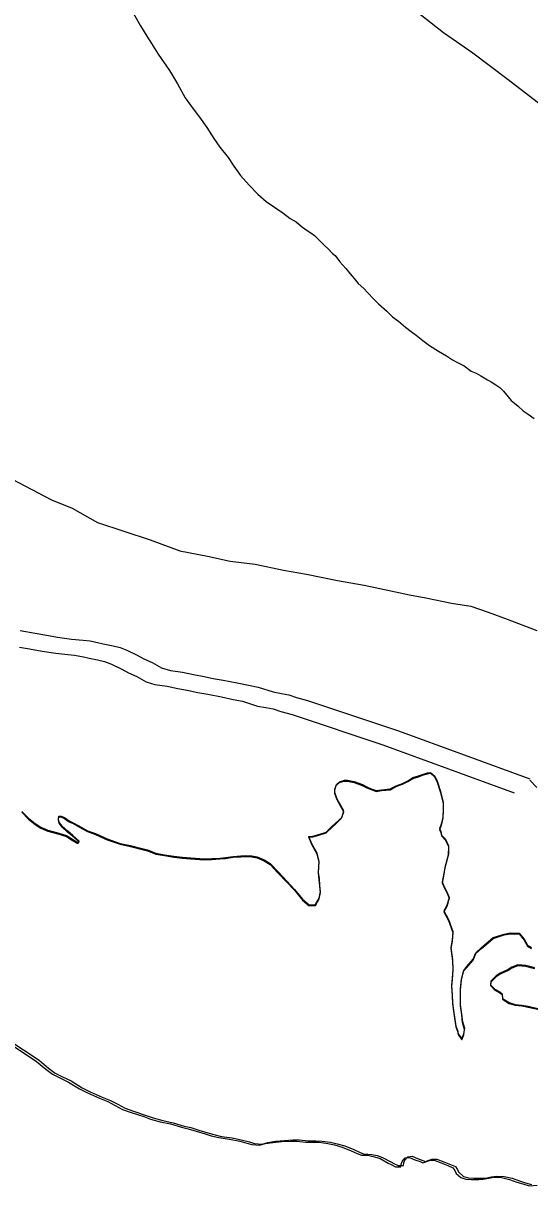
# Model space of a CAD drawing. Extents: x -939622 to -934245, y 1383184 to 1385301.
# Drawn here: x -936399.92 to -936395.95, y 1384568.03 to 1384577.15 of the extents above; entities that cross this region are included whole.
import ezdxf

# ---------------------------------------------------------------- set-up
doc = ezdxf.new("R2010")
doc.units = 0
for name, color, linetype in [('Level 10', 7, 'Continuous'), ('Level 2', 7, 'Continuous'), ('Level 9', 7, 'Continuous')]:
    doc.layers.add(name, color=color, linetype=linetype)

msp = doc.modelspace()

# ---------------------------------------------------------------- linework, layer by layer
at = {"layer": 'Level 10'}
msp.add_lwpolyline([(-936396.855, 1384577.2548), (-936396.6249, 1384577.0745), (-936396.396, 1384576.9151), (-936396.1294, 1384576.7128), (-936395.8122, 1384576.471), (-936395.5369, 1384576.3166), (-936395.1857, 1384576.0355), (-936394.79, 1384575.7613), (-936394.3898, 1384575.4749), (-936393.9851, 1384575.1719), (-936393.6707, 1384574.9564), (-936393.2777, 1384574.6557), (-936392.865, 1384574.3338), (-936392.4228, 1384574.028), (-936391.8871, 1384573.6474), (-936391.4117, 1384573.3042), (-936390.9433, 1384572.9795), (-936390.5803, 1384572.7214), (-936390.2194, 1384572.4574), (-936389.7652, 1384572.0831), (-936389.3075, 1384571.8009), (-936388.9401, 1384571.6625), (-936388.5513, 1384571.5452)], dxfattribs=at)
at = {"layer": 'Level 2'}
msp.add_lwpolyline([(-936400.0059, 1384573.5709), (-936399.6985, 1384573.4087), (-936399.536, 1384573.3442), (-936399.3371, 1384573.2319), (-936398.925, 1384573.0947), (-936398.6903, 1384573.0099), (-936398.4741, 1384572.9669), (-936398.2968, 1384572.9295), (-936398.1017, 1384572.9043), (-936397.8794, 1384572.8584), (-936397.6992, 1384572.8271), (-936397.4559, 1384572.7783), (-936397.2457, 1384572.7413), (-936397.0384, 1384572.6952), (-936396.8912, 1384572.6636), (-936396.7621, 1384572.6408), (-936396.5608, 1384572.6006), (-936396.4107, 1384572.575), (-936396.2753, 1384572.5283), (-936396.1249, 1384572.4727), (-936395.8932, 1384572.3848)], dxfattribs=at)
msp.add_lwpolyline([(-936400.0059, 1384573.5709), (-936399.6985, 1384573.4087), (-936399.536, 1384573.3442), (-936399.3371, 1384573.2319), (-936398.925, 1384573.0947), (-936398.6903, 1384573.0099), (-936398.4741, 1384572.9669), (-936398.2968, 1384572.9295), (-936398.1017, 1384572.9043), (-936397.8794, 1384572.8584), (-936397.6992, 1384572.8271), (-936397.4559, 1384572.7783), (-936397.2457, 1384572.7413), (-936397.0384, 1384572.6952), (-936396.8912, 1384572.6636), (-936396.7621, 1384572.6408), (-936396.5608, 1384572.6006), (-936396.4107, 1384572.575), (-936396.2753, 1384572.5283), (-936396.1249, 1384572.4727), (-936395.8932, 1384572.3848)], dxfattribs=at)
at = {"layer": 'Level 9'}
for points in [[(-936399.0559, 1384577.2237), (-936399.0009, 1384577.1251), (-936398.9491, 1384577.0446), (-936398.9126, 1384576.9879), (-936398.8608, 1384576.9044), (-936398.7725, 1384576.7762), (-936398.7085, 1384576.6717), (-936398.6504, 1384576.5612), (-936398.5866, 1384576.4748), (-936398.5379, 1384576.4092), (-936398.4802, 1384576.3288), (-936398.4253, 1384576.2422), (-936398.3767, 1384576.1737), (-936398.3129, 1384576.0933), (-936398.2672, 1384576.0247), (-936398.2155, 1384575.9531), (-936398.1488, 1384575.8758), (-936398.0791, 1384575.8074), (-936398.0156, 1384575.748), (-936397.8828, 1384575.6593), (-936397.8254, 1384575.6148), (-936397.7802, 1384575.5883), (-936397.7409, 1384575.5556), (-936397.7016, 1384575.526), (-936397.6654, 1384575.5024), (-936397.6352, 1384575.4817), (-936397.5989, 1384575.446), (-936397.5565, 1384575.4044), (-936397.5323, 1384575.3806), (-936397.4959, 1384575.342), (-936397.4747, 1384575.3242), (-936397.4383, 1384575.2765), (-936397.3898, 1384575.2229), (-936397.3564, 1384575.1813), (-936397.326, 1384575.1455), (-936397.2927, 1384575.1068), (-936397.2503, 1384575.0652), (-936397.22, 1384575.0355), (-936397.1715, 1384574.982), (-936397.1352, 1384574.9463), (-936397.0686, 1384574.8899), (-936397.0232, 1384574.8454), (-936396.9779, 1384574.8098), (-936396.9235, 1384574.7623), (-936396.8782, 1384574.7297), (-936396.8389, 1384574.7001), (-936396.7875, 1384574.6586), (-936396.7332, 1384574.6201), (-936396.6638, 1384574.5758), (-936396.6004, 1384574.5374), (-936396.5552, 1384574.5079), (-936396.516, 1384574.4872), (-936396.4618, 1384574.4608), (-936396.4074, 1384574.4193), (-936396.3683, 1384574.4017), (-936396.3321, 1384574.381), (-936396.2808, 1384574.3515), (-936396.2507, 1384574.3338), (-936396.2145, 1384574.3102), (-936396.1843, 1384574.2895), (-936396.154, 1384574.2627), (-936396.1176, 1384574.2181), (-936396.0933, 1384574.1883), (-936396.0691, 1384574.1675), (-936396.0389, 1384574.1438), (-936395.9996, 1384574.1082), (-936395.9604, 1384574.0816), (-936395.915, 1384574.046)], [(-936399.0559, 1384577.2237), (-936399.0009, 1384577.1251), (-936398.9491, 1384577.0446), (-936398.9126, 1384576.9879), (-936398.8608, 1384576.9044), (-936398.7725, 1384576.7762), (-936398.7085, 1384576.6717), (-936398.6504, 1384576.5612), (-936398.5866, 1384576.4748), (-936398.5379, 1384576.4092), (-936398.4802, 1384576.3288), (-936398.4253, 1384576.2422), (-936398.3767, 1384576.1737), (-936398.3129, 1384576.0933), (-936398.2672, 1384576.0247), (-936398.2155, 1384575.9531), (-936398.1488, 1384575.8758), (-936398.0791, 1384575.8074), (-936398.0156, 1384575.748), (-936397.8828, 1384575.6593), (-936397.8254, 1384575.6148), (-936397.7802, 1384575.5883), (-936397.7409, 1384575.5556), (-936397.7016, 1384575.526), (-936397.6654, 1384575.5024), (-936397.6352, 1384575.4817), (-936397.5989, 1384575.446), (-936397.5565, 1384575.4044), (-936397.5323, 1384575.3806), (-936397.4959, 1384575.342), (-936397.4747, 1384575.3242), (-936397.4383, 1384575.2765), (-936397.3898, 1384575.2229), (-936397.3564, 1384575.1813), (-936397.326, 1384575.1455), (-936397.2927, 1384575.1068), (-936397.2503, 1384575.0652), (-936397.22, 1384575.0355), (-936397.1715, 1384574.982), (-936397.1352, 1384574.9463), (-936397.0686, 1384574.8899), (-936397.0232, 1384574.8454), (-936396.9779, 1384574.8098), (-936396.9235, 1384574.7623), (-936396.8782, 1384574.7297), (-936396.8389, 1384574.7001), (-936396.7875, 1384574.6586), (-936396.7332, 1384574.6201), (-936396.6638, 1384574.5758), (-936396.6004, 1384574.5374), (-936396.5552, 1384574.5079), (-936396.516, 1384574.4872), (-936396.4618, 1384574.4608), (-936396.4074, 1384574.4193), (-936396.3683, 1384574.4017), (-936396.3321, 1384574.381), (-936396.2808, 1384574.3515), (-936396.2507, 1384574.3338), (-936396.2145, 1384574.3102), (-936396.1843, 1384574.2895), (-936396.154, 1384574.2627), (-936396.1176, 1384574.2181), (-936396.0933, 1384574.1883), (-936396.0691, 1384574.1675), (-936396.0389, 1384574.1438), (-936395.9996, 1384574.1082), (-936395.9604, 1384574.0816), (-936395.915, 1384574.046)], [(-936399.9438, 1384572.3846), (-936399.8267, 1384572.3648), (-936399.7486, 1384572.3506), (-936399.6496, 1384572.3336), (-936399.5415, 1384572.3167), (-936399.4485, 1384572.3086), (-936399.3945, 1384572.3031), (-936399.3254, 1384572.2888), (-936399.2803, 1384572.2773), (-936399.2143, 1384572.266), (-936399.1602, 1384572.2515), (-936399.106, 1384572.231), (-936399.0247, 1384572.1928), (-936398.9735, 1384572.1633), (-936398.9072, 1384572.134), (-936398.8349, 1384572.0927), (-936398.7657, 1384572.0724), (-936398.6697, 1384572.0583), (-936398.5856, 1384572.0412), (-936398.5135, 1384572.0269), (-936398.4294, 1384572.0097), (-936398.3514, 1384571.9955), (-936398.2433, 1384571.9756), (-936398.1532, 1384571.9555), (-936398.0781, 1384571.9413), (-936397.9608, 1384571.9034), (-936397.8948, 1384571.8921), (-936397.8377, 1384571.8807), (-936397.7776, 1384571.8603), (-936397.6904, 1384571.8371), (-936396.9777, 1384571.5982), (-936395.9488, 1384571.2214)], [(-936399.9482, 1384572.2543), (-936399.8701, 1384572.2401), (-936399.7711, 1384572.2231), (-936399.663, 1384572.2062), (-936399.57, 1384572.1981), (-936399.516, 1384572.1927), (-936399.4469, 1384572.1784), (-936399.4019, 1384572.1668), (-936399.3358, 1384572.1555), (-936399.2817, 1384572.141), (-936399.2276, 1384572.1206), (-936399.1462, 1384572.0824), (-936399.095, 1384572.0529), (-936399.0287, 1384572.0235), (-936398.9564, 1384571.9822), (-936398.8873, 1384571.9619), (-936398.7912, 1384571.9479), (-936398.7071, 1384571.9307), (-936398.635, 1384571.9164), (-936398.5509, 1384571.8993), (-936398.4729, 1384571.8851), (-936398.3648, 1384571.8651), (-936398.2747, 1384571.8451), (-936398.1996, 1384571.8308), (-936398.0823, 1384571.793), (-936398.0163, 1384571.7816), (-936397.9592, 1384571.7702), (-936397.8991, 1384571.7498), (-936397.8119, 1384571.7267), (-936397.0992, 1384571.4877), (-936396.0703, 1384571.1109)], [(-936399.641, 1384570.9234), (-936399.623, 1384570.9236), (-936399.5959, 1384570.9119), (-936399.5597, 1384570.8852), (-936399.5266, 1384570.8705), (-936399.4602, 1384570.8322), (-936399.415, 1384570.8086), (-936399.3518, 1384570.7853), (-936399.2615, 1384570.7441), (-936399.1593, 1384570.7092), (-936399.0782, 1384570.692), (-936398.997, 1384570.6718), (-936398.9459, 1384570.6573), (-936398.8797, 1384570.6309), (-936398.8107, 1384570.6196), (-936398.7386, 1384570.6084), (-936398.6696, 1384570.6001), (-936398.6066, 1384570.5947), (-936398.4987, 1384570.5868), (-936398.4418, 1384570.5904), (-936398.3789, 1384570.594), (-936398.3339, 1384570.5975), (-936398.2741, 1384570.6071), (-936398.2142, 1384570.6107), (-936398.1753, 1384570.6141), (-936398.1273, 1384570.6116), (-936398.0853, 1384570.603), (-936398.0311, 1384570.5796), (-936397.9828, 1384570.55), (-936397.9222, 1384570.4846), (-936397.8495, 1384570.4103), (-936397.7919, 1384570.3478), (-936397.7312, 1384570.2703), (-936397.6768, 1384570.2259), (-936397.6288, 1384570.2294), (-936397.5994, 1384570.2807), (-936397.588, 1384570.3319), (-936397.5944, 1384570.3798), (-936397.598, 1384570.4338), (-936397.6045, 1384570.4818), (-936397.602, 1384570.5329), (-936397.5994, 1384570.5689), (-936397.615, 1384570.6318), (-936397.6578, 1384570.7065), (-936397.6794, 1384570.7633), (-936397.6494, 1384570.7666), (-936397.6016, 1384570.7791), (-936397.5448, 1384570.7977), (-936397.4974, 1384570.8432), (-936397.4736, 1384570.8645), (-936397.4232, 1384570.913), (-936397.4057, 1384570.9643), (-936397.4301, 1384571.006), (-936397.4576, 1384571.0568), (-936397.4761, 1384571.1077), (-936397.4764, 1384571.1347), (-936397.4648, 1384571.1708), (-936397.4411, 1384571.1921), (-936397.4022, 1384571.2045), (-936397.3783, 1384571.2047), (-936397.3242, 1384571.1933), (-936397.261, 1384571.1699), (-936397.2249, 1384571.1523), (-936397.1918, 1384571.1376), (-936397.1526, 1384571.123), (-936397.1108, 1384571.1294), (-936397.0419, 1384571.1361), (-936396.9972, 1384571.1606), (-936396.9464, 1384571.1791), (-936396.9047, 1384571.2006), (-936396.866, 1384571.225), (-936396.8212, 1384571.2375), (-936396.7824, 1384571.2529), (-936396.7495, 1384571.2622), (-936396.7256, 1384571.2655), (-936396.6923, 1384571.2358), (-936396.6739, 1384571.1969), (-936396.6491, 1384571.1161), (-936396.6272, 1384571.0293), (-936396.6266, 1384570.9752), (-936396.629, 1384570.9151), (-936396.6405, 1384570.867), (-936396.6492, 1384570.8429), (-936396.6551, 1384570.8248), (-936396.6458, 1384570.8009), (-936396.6395, 1384570.7739), (-936396.6092, 1384570.7412), (-936396.5847, 1384570.6904), (-936396.587, 1384570.6243), (-936396.613, 1384570.528), (-936396.6243, 1384570.4588), (-936396.6357, 1384570.4076), (-936396.6203, 1384570.3688), (-936396.599, 1384570.3299), (-936396.5805, 1384570.2851), (-936396.5978, 1384570.2219), (-936396.6214, 1384570.1796), (-936396.5847, 1384570.1109), (-936396.5508, 1384570.0182), (-936396.556, 1384569.9491), (-936396.5674, 1384569.8919)], [(-936399.6407, 1384570.9303), (-936399.6228, 1384570.9305), (-936399.5957, 1384570.9188), (-936399.5594, 1384570.8921), (-936399.5263, 1384570.8775), (-936399.46, 1384570.8391), (-936399.4148, 1384570.8155), (-936399.3516, 1384570.7922), (-936399.2613, 1384570.7511), (-936399.159, 1384570.7161), (-936399.0779, 1384570.6989), (-936398.9968, 1384570.6787), (-936398.9457, 1384570.6642), (-936398.8795, 1384570.6379), (-936398.8104, 1384570.6266), (-936398.7384, 1384570.6153), (-936398.6694, 1384570.607), (-936398.6064, 1384570.6016), (-936398.4984, 1384570.5937), (-936398.4415, 1384570.5973), (-936398.3786, 1384570.6009), (-936398.3337, 1384570.6044), (-936398.2738, 1384570.614), (-936398.2139, 1384570.6176), (-936398.175, 1384570.621), (-936398.127, 1384570.6185), (-936398.085, 1384570.6099), (-936398.0308, 1384570.5865), (-936397.9826, 1384570.5569), (-936397.9219, 1384570.4915), (-936397.8492, 1384570.4172), (-936397.7916, 1384570.3547), (-936397.7309, 1384570.2773), (-936397.6765, 1384570.2328), (-936397.6286, 1384570.2363), (-936397.5991, 1384570.2876), (-936397.5877, 1384570.3388), (-936397.5942, 1384570.3868), (-936397.5977, 1384570.4408), (-936397.6042, 1384570.4887), (-936397.6018, 1384570.5398), (-936397.5992, 1384570.5759), (-936397.6148, 1384570.6388), (-936397.6575, 1384570.7134), (-936397.6791, 1384570.7702), (-936397.6492, 1384570.7735), (-936397.6013, 1384570.786), (-936397.5446, 1384570.8046), (-936397.4971, 1384570.8501), (-936397.4734, 1384570.8714), (-936397.4229, 1384570.92), (-936397.4055, 1384570.9712), (-936397.4299, 1384571.013), (-936397.4574, 1384571.0637), (-936397.4759, 1384571.1146), (-936397.4762, 1384571.1416), (-936397.4646, 1384571.1777), (-936397.4408, 1384571.199), (-936397.402, 1384571.2114), (-936397.378, 1384571.2117), (-936397.3239, 1384571.2002), (-936397.2608, 1384571.1768), (-936397.2246, 1384571.1592), (-936397.1915, 1384571.1445), (-936397.1524, 1384571.1299), (-936397.1105, 1384571.1363), (-936397.0416, 1384571.143), (-936396.9969, 1384571.1675), (-936396.9462, 1384571.186), (-936396.9044, 1384571.2075), (-936396.8657, 1384571.2319), (-936396.8209, 1384571.2444), (-936396.7821, 1384571.2598), (-936396.7492, 1384571.2691), (-936396.7253, 1384571.2724), (-936396.692, 1384571.2427), (-936396.6736, 1384571.2038), (-936396.6488, 1384571.123), (-936396.627, 1384571.0362), (-936396.6264, 1384570.9821), (-936396.6288, 1384570.9221), (-936396.6402, 1384570.8739), (-936396.649, 1384570.8498), (-936396.6548, 1384570.8317), (-936396.6456, 1384570.8078), (-936396.6393, 1384570.7808), (-936396.609, 1384570.7481), (-936396.5845, 1384570.6973), (-936396.5868, 1384570.6312), (-936396.6127, 1384570.5349), (-936396.624, 1384570.4657), (-936396.6355, 1384570.4146), (-936396.6201, 1384570.3757), (-936396.5987, 1384570.3369), (-936396.5802, 1384570.292), (-936396.5976, 1384570.2288), (-936396.6211, 1384570.1865), (-936396.5844, 1384570.1178), (-936396.5505, 1384570.0251), (-936396.5558, 1384569.956), (-936396.5672, 1384569.8988)], [(-936395.8943, 1384571.1538), (-936395.9488, 1384571.2103)], [(-936399.9291, 1384570.9595), (-936399.8776, 1384570.906), (-936399.8262, 1384570.8645), (-936399.7809, 1384570.8349), (-936399.7267, 1384570.8114), (-936399.6486, 1384570.7912), (-936399.5795, 1384570.7709), (-936399.5342, 1384570.7414), (-936399.492, 1384570.7148), (-936399.4801, 1384570.7269), (-936399.5315, 1384570.7714), (-936399.5708, 1384570.804), (-936399.6132, 1384570.8426), (-936399.6375, 1384570.8754), (-936399.6437, 1384570.8994), (-936399.641, 1384570.9234)], [(-936399.9288, 1384570.9664), (-936399.8773, 1384570.9129), (-936399.8259, 1384570.8714), (-936399.7807, 1384570.8418), (-936399.7265, 1384570.8184), (-936399.6483, 1384570.7981), (-936399.5792, 1384570.7778), (-936399.5339, 1384570.7483), (-936399.4917, 1384570.7217), (-936399.4798, 1384570.7338), (-936399.5313, 1384570.7783), (-936399.5706, 1384570.811), (-936399.6129, 1384570.8496), (-936399.6372, 1384570.8823), (-936399.6435, 1384570.9063), (-936399.6407, 1384570.9303)], [(-936396.5674, 1384569.8919), (-936396.5544, 1384569.7959), (-936396.5507, 1384569.7209), (-936396.5559, 1384569.6518), (-936396.5613, 1384569.5947), (-936396.5576, 1384569.5227), (-936396.5539, 1384569.4567), (-936396.5473, 1384569.3997), (-936396.5378, 1384569.3457), (-936396.5281, 1384569.2768), (-936396.5157, 1384569.2439), (-936396.5095, 1384569.2169), (-936396.482, 1384569.1752), (-936396.4645, 1384569.2144), (-936396.4589, 1384569.2565), (-936396.4745, 1384569.3104), (-936396.4811, 1384569.3703), (-936396.4908, 1384569.4423), (-936396.4916, 1384569.5174), (-936396.4921, 1384569.5684), (-936396.4839, 1384569.6435), (-936396.4667, 1384569.7128), (-936396.443, 1384569.743), (-936396.3927, 1384569.8006), (-936396.3722, 1384569.8519), (-936396.3277, 1384569.8913), (-936396.292, 1384569.9217), (-936396.2356, 1384569.9703), (-936396.149, 1384569.9983), (-936396.1011, 1384570.0078), (-936396.0651, 1384570.0051), (-936396.0322, 1384570.0055), (-936395.9927, 1384569.9578), (-936395.9652, 1384569.9101), (-936395.9351, 1384569.8923)], [(-936396.5672, 1384569.8988), (-936396.5542, 1384569.8029), (-936396.5504, 1384569.7278), (-936396.5557, 1384569.6587), (-936396.5611, 1384569.6016), (-936396.5573, 1384569.5296), (-936396.5536, 1384569.4636), (-936396.5471, 1384569.4066), (-936396.5375, 1384569.3527), (-936396.5278, 1384569.2837), (-936396.5155, 1384569.2508), (-936396.5092, 1384569.2238), (-936396.4818, 1384569.1821), (-936396.4642, 1384569.2213), (-936396.4587, 1384569.2634), (-936396.4742, 1384569.3173), (-936396.4808, 1384569.3773), (-936396.4906, 1384569.4492), (-936396.4913, 1384569.5243), (-936396.4919, 1384569.5753), (-936396.4837, 1384569.6505), (-936396.4664, 1384569.7197), (-936396.4427, 1384569.75), (-936396.3924, 1384569.8075), (-936396.372, 1384569.8588), (-936396.3274, 1384569.8983), (-936396.2918, 1384569.9287), (-936396.2353, 1384569.9773), (-936396.1487, 1384570.0052), (-936396.1009, 1384570.0147), (-936396.0649, 1384570.012), (-936396.0319, 1384570.0124), (-936395.9924, 1384569.9647), (-936395.965, 1384569.917), (-936395.9348, 1384569.8993)], [(-936395.9095, 1384569.7335), (-936395.9786, 1384569.7508), (-936396.0416, 1384569.7561), (-936396.0893, 1384569.7376), (-936396.1191, 1384569.7193), (-936396.1519, 1384569.704), (-936396.1817, 1384569.6917), (-936396.2115, 1384569.6703), (-936396.2352, 1384569.6461), (-936396.253, 1384569.6279), (-936396.2557, 1384569.6008), (-936396.2224, 1384569.5651), (-936396.1832, 1384569.5445), (-936396.1651, 1384569.5297), (-936396.1617, 1384569.4937), (-936396.1104, 1384569.4612), (-936396.0623, 1384569.4467), (-936396.0113, 1384569.4412), (-936395.9603, 1384569.4327), (-936395.8761, 1384569.4125)], [(-936395.9092, 1384569.7404), (-936395.9783, 1384569.7577), (-936396.0413, 1384569.7631), (-936396.0891, 1384569.7446), (-936396.1188, 1384569.7262), (-936396.1516, 1384569.7109), (-936396.1815, 1384569.6986), (-936396.2112, 1384569.6773), (-936396.2349, 1384569.653), (-936396.2527, 1384569.6348), (-936396.2555, 1384569.6077), (-936396.2221, 1384569.5721), (-936396.1829, 1384569.5514), (-936396.1648, 1384569.5366), (-936396.1614, 1384569.5006), (-936396.1102, 1384569.4681), (-936396.0621, 1384569.4536), (-936396.011, 1384569.4481), (-936395.96, 1384569.4396), (-936395.8759, 1384569.4195)], [(-936400.06, 1384569.1696), (-936399.8155, 1384569.0069), (-936399.7429, 1384568.9446), (-936399.6886, 1384568.9061), (-936399.6374, 1384568.8796), (-936399.5651, 1384568.8443), (-936399.4776, 1384568.7912), (-936399.4143, 1384568.7588), (-936399.321, 1384568.7177), (-936399.2548, 1384568.6914), (-936399.1976, 1384568.6619), (-936399.1403, 1384568.6295), (-936399.0741, 1384568.6061), (-936398.9749, 1384568.5741), (-936398.9207, 1384568.5537), (-936398.8456, 1384568.5334), (-936398.7645, 1384568.5162), (-936398.6773, 1384568.4901), (-936398.6262, 1384568.4786), (-936398.5631, 1384568.4582), (-936398.494, 1384568.4379), (-936398.4459, 1384568.4234), (-936398.3858, 1384568.409), (-936398.3017, 1384568.3978), (-936398.2206, 1384568.3807), (-936398.1665, 1384568.3662), (-936398.1275, 1384568.3546), (-936398.0675, 1384568.3492), (-936398.0226, 1384568.3617), (-936397.9628, 1384568.3713), (-936397.891, 1384568.378), (-936397.8251, 1384568.3817), (-936397.7771, 1384568.3822), (-936397.7051, 1384568.3739), (-936397.6452, 1384568.3745), (-936397.6002, 1384568.372), (-936397.5312, 1384568.3637), (-936397.4801, 1384568.3522), (-936397.42, 1384568.3348), (-936397.3478, 1384568.3055), (-936397.3026, 1384568.2849), (-936397.2665, 1384568.2703), (-936397.2395, 1384568.2706), (-936397.2065, 1384568.2679), (-936397.1645, 1384568.2593), (-936397.1224, 1384568.2447), (-936397.0591, 1384568.2094), (-936397.035, 1384568.1976), (-936397.0018, 1384568.1799), (-936396.9599, 1384568.1804), (-936396.9571, 1384568.2014), (-936396.9483, 1384568.2225), (-936396.9246, 1384568.2498), (-936396.8917, 1384568.2531), (-936396.8495, 1384568.2355), (-936396.8074, 1384568.2209), (-936396.7864, 1384568.2121), (-936396.7356, 1384568.2307), (-936396.6967, 1384568.2311), (-936396.6425, 1384568.2106), (-936396.5913, 1384568.1901), (-936396.5522, 1384568.1725), (-936396.537, 1384568.1516), (-936396.5248, 1384568.1277), (-936396.4885, 1384568.0951), (-936396.4494, 1384568.0835), (-936396.4074, 1384568.0809), (-936396.3475, 1384568.0815), (-936396.3145, 1384568.0819), (-936396.2726, 1384568.0913), (-936396.2278, 1384568.0977), (-936396.1708, 1384568.0953), (-936396.1077, 1384568.081), (-936396.0506, 1384568.0605), (-936396.0025, 1384568.046), (-936395.9543, 1384568.0315), (-936395.8915, 1384568.0351)], [(-936400.0392, 1384569.1787), (-936399.7948, 1384569.0161), (-936399.7222, 1384568.9538), (-936399.6679, 1384568.9153), (-936399.6166, 1384568.8888), (-936399.5443, 1384568.8535), (-936399.4569, 1384568.8003), (-936399.3936, 1384568.768), (-936399.3003, 1384568.7269), (-936399.2341, 1384568.7005), (-936399.1768, 1384568.6711), (-936399.1196, 1384568.6387), (-936399.0534, 1384568.6153), (-936398.9541, 1384568.5833), (-936398.9, 1384568.5628), (-936398.8249, 1384568.5426), (-936398.7438, 1384568.5254), (-936398.6566, 1384568.4993), (-936398.6055, 1384568.4878), (-936398.5424, 1384568.4674), (-936398.4732, 1384568.4471), (-936398.4251, 1384568.4326), (-936398.365, 1384568.4182), (-936398.281, 1384568.407), (-936398.1999, 1384568.3898), (-936398.1458, 1384568.3754), (-936398.1067, 1384568.3637), (-936398.0467, 1384568.3584), (-936398.0019, 1384568.3708), (-936397.9421, 1384568.3804), (-936397.8702, 1384568.3872), (-936397.8043, 1384568.3909), (-936397.7564, 1384568.3913), (-936397.6844, 1384568.3831), (-936397.6244, 1384568.3837), (-936397.5795, 1384568.3811), (-936397.5104, 1384568.3728), (-936397.4594, 1384568.3614), (-936397.3993, 1384568.344), (-936397.327, 1384568.3147), (-936397.2819, 1384568.2941), (-936397.2457, 1384568.2795), (-936397.2188, 1384568.2797), (-936397.1858, 1384568.2771), (-936397.1437, 1384568.2685), (-936397.1016, 1384568.2539), (-936397.0383, 1384568.2185), (-936397.0142, 1384568.2068), (-936396.9811, 1384568.1891), (-936396.9391, 1384568.1895), (-936396.9363, 1384568.2106), (-936396.9276, 1384568.2317), (-936396.9039, 1384568.2589), (-936396.871, 1384568.2623), (-936396.8288, 1384568.2447), (-936396.7867, 1384568.2301), (-936396.7656, 1384568.2213), (-936396.7149, 1384568.2398), (-936396.6759, 1384568.2402), (-936396.6218, 1384568.2198), (-936396.5706, 1384568.1993), (-936396.5315, 1384568.1817), (-936396.5163, 1384568.1608), (-936396.504, 1384568.1369), (-936396.4677, 1384568.1042), (-936396.4286, 1384568.0926), (-936396.3867, 1384568.0901), (-936396.3267, 1384568.0907), (-936396.2938, 1384568.091), (-936396.2519, 1384568.1004), (-936396.207, 1384568.1069), (-936396.1501, 1384568.1045), (-936396.087, 1384568.0901), (-936396.0298, 1384568.0697), (-936395.9817, 1384568.0552), (-936395.9336, 1384568.0406)]]:
    msp.add_lwpolyline(points, dxfattribs=at)

doc.saveas('drawing.dxf')
